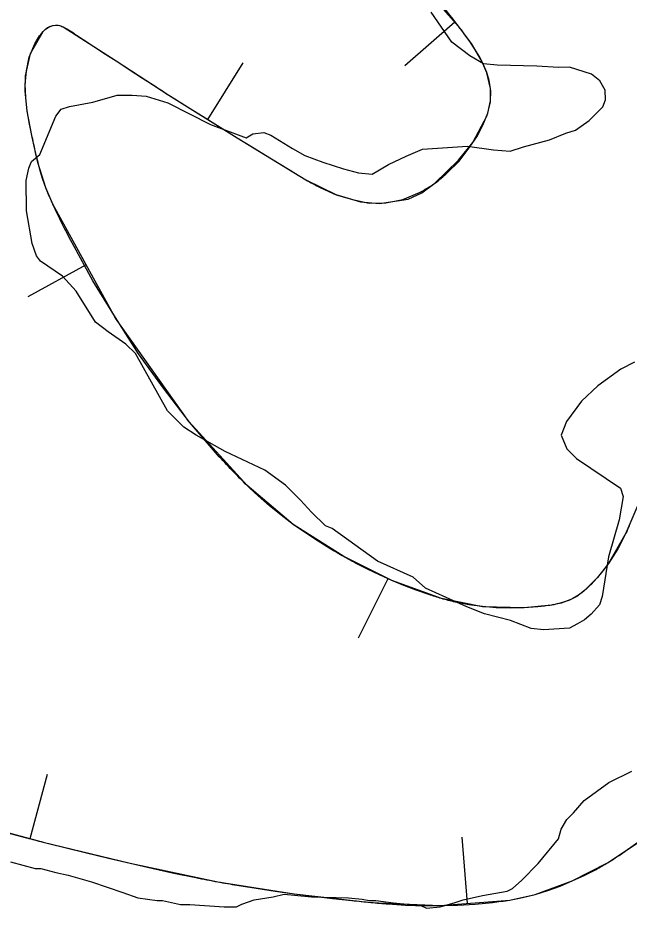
# Model space of a CAD drawing. Extents: x 3146026 to 3183936, y 897894 to 923344.
# Drawn here: x 3178998.3 to 3179227.9, y 912072.2 to 912406.4 of the extents above; entities that cross this region are included whole.
import ezdxf

# ---------------------------------------------------------------- set-up
doc = ezdxf.new("R2010")
doc.units = 0
doc.layers.add('V-BORW-LINE', color=7, linetype='Continuous')
doc.layers.add('V-SITE-VEGE', color=7, linetype='Continuous')

msp = doc.modelspace()

# ---------------------------------------------------------------- linework, layer by layer
at = {"layer": 'V-BORW-LINE'}
for p, q in [((3179162.48, 912404.77), (3179143.69, 912388.27)), ((3179008.61, 912401.98), (3179009.5, 912402.69)), ((3179009.5, 912402.69), (3179010.49, 912403.14)), ((3179010.49, 912403.14), (3179011.5, 912403.49)), ((3179011.5, 912403.49), (3179012.49, 912403.61)), ((3179012.49, 912403.61), (3179013.49, 912403.58)), ((3179013.49, 912403.58), (3179014.46, 912403.33)), ((3179020.41, 912399.8), (3179025.4, 912396.59)), ((3179168.08, 912397.52), (3179165.99, 912400.38)), ((3179170, 912394.57), (3179168.08, 912397.52)), ((3179002.66, 912391.56), (3179004.72, 912396.57)), ((3179025.4, 912396.59), (3179030.31, 912393.38)), ((3179171.83, 912391.56), (3179170, 912394.57)), ((3179001.6, 912386.49), (3179002.66, 912391.56)), ((3179030.31, 912393.38), (3179035.22, 912390.17)), ((3179173.19, 912388.72), (3179171.83, 912391.56)), ((3179035.22, 912390.17), (3179040.18, 912386.94)), ((3179069.72, 912368.21), (3179082.96, 912389.42)), ((3179174.44, 912385.82), (3179173.19, 912388.72)), ((3179001.05, 912381.38), (3179001.6, 912386.49)), ((3179040.18, 912386.94), (3179045.14, 912383.72)), ((3179045.14, 912383.72), (3179050.12, 912380.52)), ((3179175.31, 912382.86), (3179174.44, 912385.82)), ((3179001.3, 912376.4), (3179001.05, 912381.38)), ((3179001.86, 912371.43), (3179001.3, 912376.4)), ((3179174.83, 912370.57), (3179175.82, 912375.22)), ((3179002.76, 912366.48), (3179001.86, 912371.43)), ((3179061.5, 912373.31), (3179067.9, 912369.31)), ((3179172.95, 912366.07), (3179174.83, 912370.57)), ((3179067.9, 912369.31), (3179074.31, 912365.32)), ((3179074.31, 912365.32), (3179080.73, 912361.35)), ((3179170.75, 912361.73), (3179172.95, 912366.07)), ((3179080.73, 912361.35), (3179087.15, 912357.39)), ((3179167.41, 912357.02), (3179170.75, 912361.73)), ((3179005.16, 912355.19), (3179004.46, 912358.37)), ((3179087.15, 912357.39), (3179093.58, 912353.44)), ((3179163.91, 912352.43), (3179167.41, 912357.02)), ((3179005.94, 912352.03), (3179005.16, 912355.19)), ((3179006.76, 912348.89), (3179005.94, 912352.03)), ((3179093.58, 912353.44), (3179100.02, 912349.5)), ((3179159.63, 912348.15), (3179163.91, 912352.43)), ((3179007.79, 912345.71), (3179006.76, 912348.89)), ((3179008.88, 912342.55), (3179007.79, 912345.71)), ((3179010.15, 912339.45), (3179008.88, 912342.55)), ((3179112.08, 912342.53), (3179117.91, 912339.91)), ((3179142.9, 912338.11), (3179149.15, 912340.74)), ((3179117.91, 912339.91), (3179124.03, 912338.12)), ((3179124.03, 912338.12), (3179130.23, 912336.84)), ((3179130.23, 912336.84), (3179136.56, 912336.97)), ((3179136.56, 912336.97), (3179142.9, 912338.11)), ((3179026.56, 912307.68), (3179018.73, 912321.87)), ((3179024.03, 912313.62), (3179002.12, 912301.57)), ((3179034.97, 912293.89), (3179026.56, 912307.68)), ((3179043.65, 912280.26), (3179034.97, 912293.89)), ((3179053.07, 912267.3), (3179043.65, 912280.26)), ((3179062.81, 912254.56), (3179053.07, 912267.3)), ((3179073.33, 912242.38), (3179062.81, 912254.56)), ((3179092.86, 912223.14), (3179088.62, 912226.9)), ((3179097.28, 912219.64), (3179092.86, 912223.14)), ((3179101.76, 912216.21), (3179097.28, 912219.64)), ((3179106.4, 912213.02), (3179101.76, 912216.21)), ((3179111.09, 912209.9), (3179106.4, 912213.02)), ((3179225.23, 912209.94), (3179223.67, 912207.06)), ((3179115.9, 912206.95), (3179111.09, 912209.9)), ((3179223.67, 912207.06), (3179221.94, 912204.28)), ((3179221.94, 912204.28), (3179220.15, 912201.53)), ((3179129.65, 912199.37), (3179125.19, 912201.69)), ((3179220.15, 912201.53), (3179218.1, 912198.84)), ((3179134.19, 912197.23), (3179129.65, 912199.37)), ((3179138.76, 912195.15), (3179134.19, 912197.23)), ((3179218.1, 912198.84), (3179215.97, 912196.2)), ((3179137.36, 912195.85), (3179126.22, 912173.47)), ((3179143.37, 912193.3), (3179138.76, 912195.15)), ((3179148, 912191.5), (3179143.37, 912193.3)), ((3179215.97, 912196.2), (3179213.62, 912193.71)), ((3179152.72, 912189.88), (3179148, 912191.5)), ((3179209.76, 912190.26), (3179208.32, 912189.25)), ((3179167.68, 912186.01), (3179162.55, 912187.06)), ((3179202.05, 912186.6), (3179200.41, 912186.23)), ((3179203.64, 912187.1), (3179202.05, 912186.6)), ((3179205.22, 912187.66), (3179203.64, 912187.1)), ((3179206.78, 912188.42), (3179205.22, 912187.66)), ((3179208.32, 912189.25), (3179206.78, 912188.42)), ((3179172.85, 912185.35), (3179167.68, 912186.01)), ((3179178.03, 912184.87), (3179172.85, 912185.35)), ((3179183.21, 912184.75), (3179178.03, 912184.87)), ((3179188.39, 912184.89), (3179183.21, 912184.75)), ((3179193.58, 912185.29), (3179188.39, 912184.89)), ((3179003.04, 912098.27), (3179009.47, 912122.43)), ((3178995.5, 912100.17), (3179001.65, 912098.56)), ((3179167.2, 912073.96), (3179165.21, 912098.88)), ((3179225.58, 912092.95), (3179231.17, 912096.9)), ((3179015.99, 912094.97), (3179024.16, 912092.95)), ((3179024.16, 912092.95), (3179032.34, 912090.98)), ((3179032.34, 912090.98), (3179040.52, 912089.03)), ((3179040.52, 912089.03), (3179048.73, 912087.17)), ((3179048.73, 912087.17), (3179056.95, 912085.35)), ((3179211.08, 912084.46), (3179215.51, 912086.75)), ((3179056.95, 912085.35), (3179065.2, 912083.66)), ((3179206.54, 912082.44), (3179211.08, 912084.46)), ((3179080.62, 912080.8), (3179087.79, 912079.64)), ((3179087.79, 912079.64), (3179094.98, 912078.61)), ((3179197.35, 912078.84), (3179201.98, 912080.48)), ((3179201.98, 912080.48), (3179206.54, 912082.44)), ((3179094.98, 912078.61), (3179102.17, 912077.61)), ((3179102.17, 912077.61), (3179109.35, 912076.72)), ((3179109.35, 912076.72), (3179116.54, 912075.86)), ((3179187.9, 912076.15), (3179192.68, 912077.32)), ((3179192.68, 912077.32), (3179197.35, 912078.84)), ((3179116.54, 912075.86), (3179123.74, 912075.08)), ((3179137.44, 912073.78), (3179143.96, 912073.37)), ((3179143.96, 912073.37), (3179150.47, 912073.18)), ((3179150.47, 912073.18), (3179156.99, 912073.14)), ((3179156.99, 912073.14), (3179163.52, 912073.37)), ((3179163.52, 912073.37), (3179170.05, 912073.73)), ((3179170.05, 912073.73), (3179176.57, 912074.36))]:
    msp.add_line(p, q, dxfattribs=at)
for points in [[(3179163.86, 912403.19), (3179128.5, 912443.45)], [(3179003.13, 912392.95), (3179007.81, 912401.16)], [(3179007.81, 912401.16), (3179008.61, 912402)], [(3179008.61, 912402), (3179010.24, 912403.06)], [(3179010.24, 912403.06), (3179011.57, 912403.5)], [(3179011.57, 912403.5), (3179012.58, 912403.63)], [(3179012.58, 912403.63), (3179014.05, 912403.49)], [(3179014.05, 912403.49), (3179015.37, 912402.94)], [(3179015.37, 912402.94), (3179035.22, 912390.17)], [(3179168.69, 912396.68), (3179163.86, 912403.19)], [(3179172.6, 912390.09), (3179168.69, 912396.68)], [(3179001.21, 912384.52), (3179003.13, 912392.95)], [(3179035.22, 912390.17), (3179055.11, 912377.34)], [(3179174.5, 912385.7), (3179172.6, 912390.09)], [(3179001.09, 912378.86), (3179001.21, 912384.52)], [(3179175.89, 912379.88), (3179174.5, 912385.7)], [(3179001.88, 912371.34), (3179001.09, 912378.86)], [(3179055.11, 912377.34), (3179080.73, 912361.34)], [(3179175.84, 912374.75), (3179175.89, 912379.88)], [(3179174.63, 912369.63), (3179175.84, 912374.75)], [(3179003.77, 912361.56), (3179001.88, 912371.34)], [(3179169.24, 912359.5), (3179174.63, 912369.63)], [(3179005.91, 912352.05), (3179003.77, 912361.56)], [(3179080.73, 912361.34), (3179106.47, 912345.58)], [(3179163.84, 912352.87), (3179169.24, 912359.5)], [(3179008.82, 912342.6), (3179005.91, 912352.05)], [(3179154.95, 912344.27), (3179163.84, 912352.87)], [(3179106.47, 912345.58), (3179117.74, 912339.99)], [(3179150.04, 912340.72), (3179154.95, 912344.27)], [(3179011.51, 912336.38), (3179008.82, 912342.6)], [(3179144.9, 912338.34), (3179150.04, 912340.72)], [(3179117.74, 912339.99), (3179127.04, 912337.31)], [(3179127.04, 912337.31), (3179134.22, 912336.6)], [(3179134.22, 912336.6), (3179144.9, 912338.34)], [(3179035.04, 912293.59), (3179011.51, 912336.38)], [(3179062.59, 912254.82), (3179035.04, 912293.59)], [(3179084.49, 912230.77), (3179062.59, 912254.82)], [(3179101.76, 912216.21), (3179084.49, 912230.77)], [(3179231.54, 912224.36), (3179226.67, 912212.88)], [(3179120.77, 912204.11), (3179101.76, 912216.21)], [(3179226.67, 912212.88), (3179220.15, 912201.53)], [(3179138.76, 912195.15), (3179120.77, 912204.11)], [(3179220.15, 912201.53), (3179216.07, 912196.32)], [(3179157.48, 912188.38), (3179138.76, 912195.15)], [(3179216.07, 912196.32), (3179211.13, 912191.36)], [(3179211.13, 912191.36), (3179208.27, 912189.21)], [(3179172.81, 912185.29), (3179157.48, 912188.38)], [(3179202.44, 912186.71), (3179198.75, 912185.93)], [(3179206, 912188), (3179202.44, 912186.71)], [(3179208.27, 912189.21), (3179206, 912188)], [(3179188.46, 912184.89), (3179172.81, 912185.29)], [(3179198.75, 912185.93), (3179188.46, 912184.89)], [(3178989.37, 912101.92), (3179007.82, 912097)], [(3179007.82, 912097), (3179040.52, 912089.03)], [(3179219.83, 912089.22), (3179231.29, 912096.82)], [(3179040.52, 912089.03), (3179073.46, 912082.06)], [(3179206.52, 912082.41), (3179219.83, 912089.22)], [(3179073.46, 912082.06), (3179102.17, 912077.61)], [(3179192.69, 912077.31), (3179206.52, 912082.41)], [(3179102.17, 912077.61), (3179130.94, 912074.33)], [(3179183.07, 912075.22), (3179192.69, 912077.31)], [(3179130.94, 912074.33), (3179156.99, 912073.14)], [(3179156.99, 912073.14), (3179183.07, 912075.22)]]:
    msp.add_lwpolyline(points, dxfattribs=at)
for points in [[(3179165.99, 912400.38), (3179163.86, 912403.19), (3179155.53, 912413.73)], [(3179004.72, 912396.57), (3179007.81, 912401.16), (3179008.61, 912401.98)], [(3179014.46, 912403.33), (3179015.37, 912402.94), (3179020.41, 912399.8)], [(3179050.12, 912380.52), (3179055.11, 912377.34), (3179061.5, 912373.31)], [(3179175.82, 912375.22), (3179175.89, 912379.88), (3179175.31, 912382.86)], [(3179004.46, 912358.37), (3179003.77, 912361.56), (3179002.76, 912366.48)], [(3179100.02, 912349.5), (3179106.47, 912345.58), (3179112.08, 912342.53)], [(3179149.15, 912340.74), (3179154.95, 912344.27), (3179159.63, 912348.15)], [(3179018.73, 912321.87), (3179011.51, 912336.38), (3179010.15, 912339.45)], [(3179088.62, 912226.9), (3179084.49, 912230.77), (3179073.33, 912242.38)], [(3179227.94, 912215.73), (3179226.67, 912212.88), (3179225.23, 912209.94)], [(3179125.19, 912201.69), (3179120.77, 912204.11), (3179115.9, 912206.95)], [(3179213.62, 912193.71), (3179211.13, 912191.36), (3179209.76, 912190.26)], [(3179162.55, 912187.06), (3179157.48, 912188.38), (3179152.72, 912189.88)], [(3179200.41, 912186.23), (3179198.75, 912185.93), (3179193.58, 912185.29)], [(3179001.65, 912098.56), (3179007.82, 912097), (3179015.99, 912094.97)], [(3179215.51, 912086.75), (3179219.83, 912089.22), (3179225.58, 912092.95)], [(3179065.2, 912083.66), (3179073.46, 912082.06), (3179080.62, 912080.8)], [(3179123.74, 912075.08), (3179130.94, 912074.33), (3179137.44, 912073.78)], [(3179176.57, 912074.36), (3179183.07, 912075.22), (3179187.9, 912076.15)]]:
    msp.add_spline(points, degree=3, dxfattribs=at)
at = {"layer": 'V-SITE-VEGE'}
for p, q in [((3179161.34, 912397.21), (3179153.56, 912408.45)), ((3179168.05, 912392.13), (3179161.34, 912397.21)), ((3179173.2, 912389.08), (3179168.05, 912392.13)), ((3179178.34, 912388.6), (3179173.2, 912389.08)), ((3179193.23, 912388.2), (3179178.34, 912388.6)), ((3179201.45, 912387.74), (3179193.23, 912388.2)), ((3179205.55, 912387.77), (3179201.45, 912387.74)), ((3179213.78, 912385.26), (3179205.55, 912387.77)), ((3179216.88, 912382.71), (3179213.78, 912385.26)), ((3179218.96, 912379.14), (3179216.88, 912382.71)), ((3179026.47, 912374.7), (3179035.7, 912377.33)), ((3179035.7, 912377.33), (3179041.34, 912377.37)), ((3179041.34, 912377.37), (3179046.48, 912376.9)), ((3179218.99, 912375.54), (3179218.96, 912379.14)), ((3179017.76, 912373.1), (3179026.47, 912374.7)), ((3179046.48, 912376.9), (3179054.71, 912374.39)), ((3179054.71, 912374.39), (3179070.68, 912366.29)), ((3179217.98, 912372.97), (3179218.99, 912375.54)), ((3179012.65, 912369.47), (3179014.68, 912372.05)), ((3179014.68, 912372.05), (3179017.76, 912373.1)), ((3179212.88, 912367.8), (3179217.98, 912372.97)), ((3179006.59, 912355.05), (3179012.65, 912369.47)), ((3179207.77, 912364.17), (3179212.88, 912367.8)), ((3179070.68, 912366.29), (3179084.07, 912361.25)), ((3179204.19, 912363.12), (3179207.77, 912364.17)), ((3179084.07, 912361.25), (3179086.62, 912362.8)), ((3179086.62, 912362.8), (3179090.73, 912363.35)), ((3179090.73, 912363.35), (3179093.3, 912362.34)), ((3179093.3, 912362.34), (3179101.55, 912357.26)), ((3179188.31, 912357.87), (3179198.04, 912360.51)), ((3179198.04, 912360.51), (3179204.19, 912363.12)), ((3179101.55, 912357.26), (3179106.19, 912354.72)), ((3179144.18, 912354.48), (3179150.32, 912357.09)), ((3179150.32, 912357.09), (3179167.26, 912358.24)), ((3179167.26, 912358.24), (3179177.02, 912356.76)), ((3179183.19, 912356.3), (3179188.31, 912357.87)), ((3179003.53, 912352.47), (3179006.59, 912355.05)), ((3179106.19, 912354.72), (3179112.88, 912352.21)), ((3179137.53, 912351.35), (3179144.18, 912354.48)), ((3179177.02, 912356.76), (3179183.19, 912356.3)), ((3179002.52, 912349.89), (3179003.53, 912352.47)), ((3179112.88, 912352.21), (3179120.6, 912349.69)), ((3179131.4, 912347.72), (3179137.53, 912351.35)), ((3179001.52, 912345.26), (3179002.52, 912349.89)), ((3179120.6, 912349.69), (3179126.26, 912348.19)), ((3179126.26, 912348.19), (3179131.4, 912347.72)), ((3179001.6, 912333.97), (3179001.52, 912345.26)), ((3179003.74, 912321.66), (3179001.6, 912333.97)), ((3179005.32, 912317.05), (3179003.74, 912321.66)), ((3179006.87, 912315.01), (3179005.32, 912317.05)), ((3179015.12, 912309.42), (3179006.87, 912315.01)), ((3179020.3, 912303.81), (3179015.12, 912309.42)), ((3179027.57, 912292.06), (3179020.3, 912303.81)), ((3179032.21, 912288.5), (3179027.57, 912292.06)), ((3179038.92, 912283.92), (3179032.21, 912288.5)), ((3179042.54, 912280.35), (3179038.92, 912283.92)), ((3179054.5, 912258.87), (3179042.54, 912280.35)), ((3179229.95, 912277.05), (3179224.83, 912274.45)), ((3179224.83, 912274.45), (3179216.15, 912268.22)), ((3179216.15, 912268.22), (3179210.03, 912262.53)), ((3179210.03, 912262.53), (3179204.44, 912254.79)), ((3179060.7, 912252.76), (3179054.5, 912258.87)), ((3179204.44, 912254.79), (3179202.42, 912249.65)), ((3179065.34, 912249.71), (3179060.7, 912252.76)), ((3179076.17, 912243.62), (3179065.34, 912249.71)), ((3179202.42, 912249.65), (3179204.51, 912244.53)), ((3179091.1, 912236.54), (3179076.17, 912243.62)), ((3179204.51, 912244.53), (3179208.12, 912240.96)), ((3179208.12, 912240.96), (3179224.63, 912229.78)), ((3179098.84, 912230.95), (3179091.1, 912236.54)), ((3179104.53, 912225.34), (3179098.84, 912230.95)), ((3179225.68, 912226.71), (3179224.2, 912217.97)), ((3179224.63, 912229.78), (3179225.68, 912226.71)), ((3179108.67, 912220.75), (3179104.53, 912225.34)), ((3179113.84, 912215.65), (3179108.67, 912220.75)), ((3179224.2, 912217.97), (3179220.19, 912204.08)), ((3179116.41, 912214.64), (3179113.84, 912215.65)), ((3179133.44, 912202.44), (3179116.41, 912214.64)), ((3179220.19, 912204.08), (3179217.73, 912189.17)), ((3179146.83, 912196.38), (3179133.44, 912202.44)), ((3179151.48, 912192.3), (3179146.83, 912196.38)), ((3179166.93, 912185.22), (3179151.48, 912192.3)), ((3179217.73, 912189.17), (3179216.73, 912186.09)), ((3179173.62, 912182.7), (3179166.93, 912185.22)), ((3179216.73, 912186.09), (3179213.67, 912182.47)), ((3179183.4, 912180.2), (3179173.62, 912182.7)), ((3179191.12, 912177.18), (3179183.4, 912180.2)), ((3179211.12, 912180.4), (3179208.56, 912178.84)), ((3179213.67, 912182.47), (3179211.12, 912180.4)), ((3179195.74, 912176.7), (3179191.12, 912177.18)), ((3179205.49, 912177.28), (3179195.74, 912176.7)), ((3179208.56, 912178.84), (3179205.49, 912177.28)), ((3179220.27, 912119.37), (3179228.97, 912123.54)), ((3179211.08, 912112.63), (3179220.27, 912119.37)), ((3179207.01, 912107.98), (3179211.08, 912112.63)), ((3179204.46, 912105.4), (3179207.01, 912107.98)), ((3179202.43, 912101.79), (3179204.46, 912105.4)), ((3179201.43, 912098.19), (3179202.43, 912101.79)), ((3179193.79, 912088.89), (3179201.43, 912098.19)), ((3178995.62, 912089.56), (3179004.88, 912087.06)), ((3179004.88, 912087.06), (3179006.93, 912087.07)), ((3179006.93, 912087.07), (3179012.59, 912085.57)), ((3179187.67, 912082.69), (3179193.79, 912088.89)), ((3179012.59, 912085.57), (3179017.22, 912084.58)), ((3179017.22, 912084.58), (3179025.96, 912082.07)), ((3179025.96, 912082.07), (3179037.8, 912078.04)), ((3179184.1, 912079.59), (3179187.67, 912082.69)), ((3179037.8, 912078.04), (3179043.46, 912076.03)), ((3179087.1, 912075.31), (3179094.28, 912076.39)), ((3179094.28, 912076.39), (3179098.38, 912077.44)), ((3179098.38, 912077.44), (3179108.66, 912076.49)), ((3179108.66, 912076.49), (3179122.52, 912076.07)), ((3179165.65, 912075.35), (3179172.83, 912076.94)), ((3179172.83, 912076.94), (3179182.06, 912078.54)), ((3179182.06, 912078.54), (3179184.1, 912079.59)), ((3179043.46, 912076.03), (3179050.65, 912075.05)), ((3179050.65, 912075.05), (3179052.71, 912075.07)), ((3179052.71, 912075.07), (3179059.39, 912073.58)), ((3179059.39, 912073.58), (3179062.98, 912073.6)), ((3179062.98, 912073.6), (3179075.83, 912072.66)), ((3179080.45, 912072.7), (3179082.49, 912073.74)), ((3179082.49, 912073.74), (3179087.1, 912075.31)), ((3179122.52, 912076.07), (3179127.66, 912075.59)), ((3179127.66, 912075.59), (3179130.23, 912075.1)), ((3179130.23, 912075.1), (3179132.79, 912075.12)), ((3179132.79, 912075.12), (3179139.47, 912074.14)), ((3179139.47, 912074.14), (3179144.61, 912073.66)), ((3179144.61, 912073.66), (3179147.7, 912073.17)), ((3179147.7, 912073.17), (3179149.75, 912073.18)), ((3179149.75, 912073.18), (3179151.81, 912072.17)), ((3179156.94, 912072.72), (3179162.58, 912074.3)), ((3179162.58, 912074.3), (3179165.65, 912075.35)), ((3179075.83, 912072.66), (3179080.45, 912072.7)), ((3179151.81, 912072.17), (3179156.94, 912072.72))]:
    msp.add_line(p, q, dxfattribs=at)

doc.saveas('drawing.dxf')
